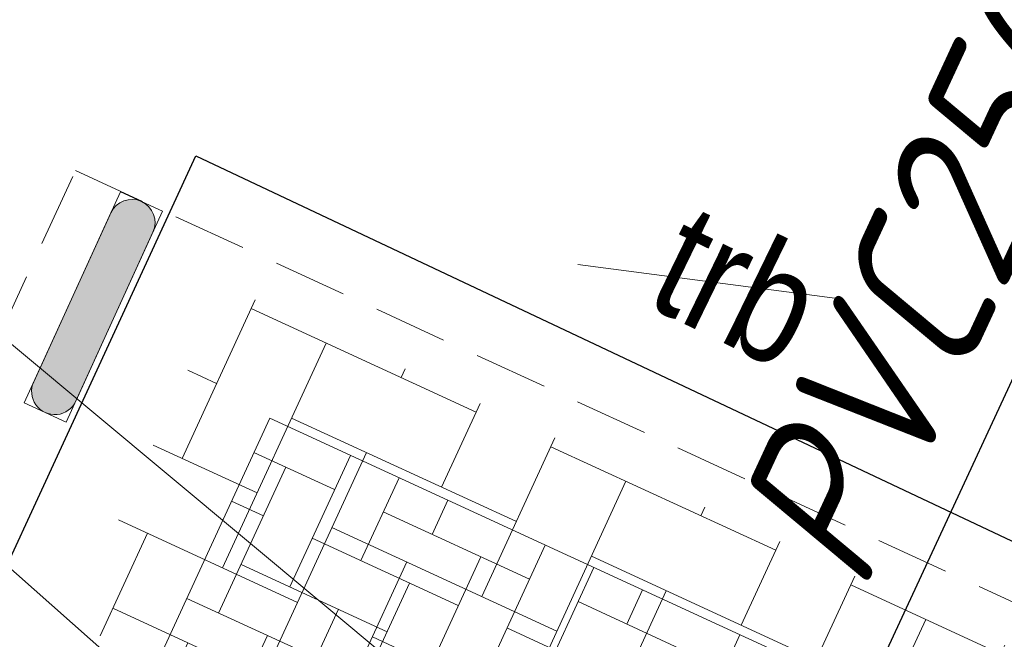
# Model space of a CAD drawing. Header units: metres. Extents: x 111546 to 149831, y 498798 to 507863.
# Tile 493 of 656: x 111990.59 to 111994.83, y 501524.32 to 501526.99. Entities that reach past the tile are written whole.
import ezdxf
from ezdxf.enums import TextEntityAlignment as Align

# ---------------------------------------------------------------- set-up
doc = ezdxf.new("R2010")
doc.units = ezdxf.units.M
doc.linetypes.add('DASHED', pattern=[19.049999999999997, 12.7, -6.349999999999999])
for name, color, linetype in [('2-nw-DWA inspectieput nr', 2, 'Continuous'), ('2-vw-DWA-streng-PVC250-excl grondwerk', 41, 'RI-HWA-V'), ('2-vw-DWA-streng-volschuimen-PVC 250', 54, 'RI-VOLSCHUIMEN'), ('2-vw-schildmuur', 40, 'Continuous'), ('2-vw-Streng gemengd diameter', 54, 'Continuous'), ('3-vw-band-trb-13-15x25', 230, 'Continuous'), ('3-vw-tekst', 3, 'Continuous')]:
    doc.layers.add(name, color=color, linetype=linetype)
for name, color, linetype, lineweight in [('2-YY-kolkleiding HWA 125mm', 150, 'Continuous', 15), ('3-nw-bandstootband 20-20-1000', 7, 'Continuous', 13), ('3-nw-mat-arcering', 7, 'Continuous', 5), ('3-nw-mat-hatch-asfalt zwart', 7, 'Continuous', 13), ('3-nw-materiaalscheiding-', 7, 'DASHED', 13), ('3-vw-verharding', 3, 'Continuous', 15)]:
    doc.layers.add(name, color=color, linetype=linetype, lineweight=lineweight)
doc.layers.add('3-nw-menggranulaat', color=7, linetype='Continuous', lineweight=13, true_color=0xebebeb)
doc.styles.get("Standard").update_dxf_attribs({"font": 'isocp-ie.shx'})
doc.styles.add('Zaanstad', font='ARIALN.TTF')
doc.styles.add('Zaanstad 1-200 1.8mm', font='ARIALN.TTF', dxfattribs={"height": 0.36})
doc.linetypes.add('RI-HWA-V', pattern='A,2.5,[24,NLCS.SHX,S=1,R=0,X=0,Y=0],2.5,-1.8', length=6.799999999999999)
doc.linetypes.add('RI-VOLSCHUIMEN', pattern='A,0,[50,NLCS.SHX,S=0.5,R=0,X=0,Y=0],4', length=4)

# ---------------------------------------------------------------- blocks, each defined once
blk = doc.blocks.new('schildmuur')
at = {"const_width": 0.2}
blk.add_lwpolyline([(-0.9999999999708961, -0.5000000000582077), (0, 5.82077e-11), (1, -0.4999999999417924)], dxfattribs=at)
blk = doc.blocks.new('W kf pvak elleboog')
at = {"layer": '3-nw-mat-arcering', "ltscale": 2}
h = blk.add_hatch(dxfattribs=at)
h.set_pattern_fill('AVH-BSS_KEIFORMAAT_KEPER', color=256, scale=2.2, angle=-10.8419976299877, pattern_type=2)
h.set_pattern_definition([(360, (-58.08052180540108, 37.16893630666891), (0.231, 0.231), [0.6929999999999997, -0.2309999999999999]), (270, (-58.08052180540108, 37.63093630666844), (0.231, 0.231), [0.6930000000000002, -0.231])])
h.paths.add_polyline_path([(-0.9023512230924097, 1.231799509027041), (1.510778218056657, 1.231799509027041), (1.510778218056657, 0.0514799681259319), (-0.9023512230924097, 0.0514799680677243)])
blk.add_lwpolyline([(-0.9023512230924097, 1.231799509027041), (1.510778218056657, 1.231799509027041), (1.510778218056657, 0.0514799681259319), (-0.9023512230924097, 0.0514799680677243)], close=True)
blk = doc.blocks.new('A$C3AAC5372')
h = blk.add_hatch(color=253)
edge = h.paths.add_edge_path()
edge.add_line((-1.004999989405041, -0.5251612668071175), (-0.2050000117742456, -0.5251612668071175))
edge.add_arc((-0.2050000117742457, -0.4251612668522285), 0.0999999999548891, 270, 450)
edge.add_line((-0.2050000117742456, -0.3251612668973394), (-1.004999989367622, -0.3251612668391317))
edge.add_arc((-1.004999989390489, -0.4251612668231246), 0.0999999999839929, 89.99999999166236, 269.9999999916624)
blk.add_lwpolyline([(-1.105000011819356, -0.5251612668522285), (-0.1050000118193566, -0.5251612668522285), (-0.1050000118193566, -0.3251612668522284), (-1.105000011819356, -0.3251612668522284)], close=True)
blk.add_lwpolyline([(-1.004999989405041, -0.5251612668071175), (-0.2050000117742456, -0.5251612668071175, 0.9999999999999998), (-0.2050000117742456, -0.3251612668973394), (-1.004999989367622, -0.3251612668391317), (-1.004999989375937, -0.3251612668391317, 0.9999999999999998)], format="xyb", close=True)
blk = doc.blocks.new('3-verwijderen')
at = {"linetype": 'Continuous', "lineweight": 13}
blk.add_lwpolyline([(-0.6604868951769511, 0.3398377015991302), (0.398878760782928, 0.692959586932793)], dxfattribs=at)
at = {"linetype": 'Continuous', "lineweight": 13, "style": 'Zaanstad'}
blk.add_attdef('DIAMETER', text='', height=0.5, dxfattribs=at).set_placement((0, 0.5599999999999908), align=Align.MIDDLE_CENTER)

msp = doc.modelspace()

# ---------------------------------------------------------------- hatches: boundary and pattern name
at = {"layer": '3-nw-menggranulaat', "ltscale": 0.02}
h = msp.add_hatch(color=256, dxfattribs=at)
h.dxf.hatch_style = 1
edge = h.paths.add_edge_path()
edge.add_arc((112001.6979955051, 501254.9293009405), 191.0978412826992, 65.15762835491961, 68.5491801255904, ccw=False)
edge.add_arc((112051.5936616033, 501362.707777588), 72.33009516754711, 58.72874390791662, 65.15637978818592, ccw=False)
edge.add_arc((112051.9885038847, 501363.7726951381), 71.21525617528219, 53.128422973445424, 58.5555180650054, ccw=False)
edge.add_arc((112109.7502162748, 501439.0759711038), 23.7065750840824, 230.6512683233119, 256.5778238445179)
edge.add_line((112104.2473418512, 501416.0169148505), (112103.2894379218, 501419.9683764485))
edge.add_arc((112112.977016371, 501444.796506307), 26.65117649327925, 237.8814726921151, 248.6849873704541, ccw=False)
edge.add_arc((112164.7612675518, 501522.5479479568), 120.0614817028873, 234.0334459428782, 236.6786115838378, ccw=False)
edge.add_arc((112059.1446409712, 501375.1409478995), 61.28358309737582, 55.05459367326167, 58.72877251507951)
edge.add_arc((112051.5933482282, 501362.7071896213), 75.8307603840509, 58.72877331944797, 65.15640919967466)
edge.add_arc((112001.6979955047, 501254.9293009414), 194.5978412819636, 65.1576283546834, 68.54996508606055)
edge.add_arc((110702.9935964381, 497927.1044447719), 3766.858738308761, 68.67468067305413, 68.89779444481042)
edge.add_arc((112177.1943614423, 501730.1080861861), 311.9350898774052, 242.7965858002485, 247.7709210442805, ccw=False)
edge.add_arc((112034.7080407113, 501452.958852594), 0.3049956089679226, 164.6921965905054, 247.82950139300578, ccw=False)
edge.add_line((112034.4138658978, 501453.0393727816), (112034.5325539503, 501453.2655452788))
edge.add_line((112034.5325539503, 501453.2655452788), (112031.5167836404, 501454.8334914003))
edge.add_line((112031.5167836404, 501454.8334914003), (112031.0518932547, 501453.9906612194))
edge.add_arc((112030.7892042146, 501454.1355558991), 0.2999999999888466, 231.1301653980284, 331.11963966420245, ccw=False)
edge.add_line((112030.6009382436, 501453.9019838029), (112028.9216626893, 501455.2555292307))
edge.add_arc((112008.6917785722, 501427.6831612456), 34.19771465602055, 53.73245212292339, 61.2033325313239)
edge.add_arc((112196.9704005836, 501771.6456235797), 357.9235176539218, 232.7500828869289, 241.3141961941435, ccw=False)
edge.add_arc((111980.5292223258, 501486.9542695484), 0.2999999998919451, 141.9462985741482, 226.2740338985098, ccw=False)
edge.add_line((111980.2929923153, 501487.1391894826), (111980.4168339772, 501487.2973937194))
edge.add_line((111980.4168339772, 501487.2973937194), (111977.7245373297, 501489.3713552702))
edge.add_line((111977.7245373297, 501489.3713552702), (111977.5961838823, 501489.2129000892))
edge.add_arc((111977.3590598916, 501489.3966722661), 0.2999999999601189, 231.9462985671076, 322.2241520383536, ccw=False)
edge.add_arc((112183.8463197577, 501755.0101766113), 336.7335313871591, 231.0405722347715, 232.1384252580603, ccw=False)
edge.add_arc((112182.5932088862, 501757.5060114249), 337.8959274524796, 220.566266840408, 231.4719046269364, ccw=False)
edge.add_line((111925.9091071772, 501537.7631395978), (111924.8139508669, 501538.913751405))
edge.add_line((111924.8139508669, 501538.913751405), (111924.2687579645, 501539.4793536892))
edge.add_line((111924.2687579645, 501539.4793536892), (111923.5727072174, 501540.1514226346))
edge.add_line((111923.5727072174, 501540.1514226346), (111923.0620075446, 501540.6078954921))
edge.add_line((111923.0620075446, 501540.6078954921), (111921.6683929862, 501541.8303276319))
edge.add_line((111921.6683929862, 501541.8303276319), (111920.9772466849, 501542.4758178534))
edge.add_line((111920.9772466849, 501542.4758178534), (111919.1418477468, 501544.1464656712))
edge.add_line((111919.1418477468, 501544.1464656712), (111913.4893891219, 501549.4428278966))
edge.add_line((111913.4893891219, 501549.4428278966), (111910.0219645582, 501552.7518032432))
edge.add_arc((111923.8991946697, 501567.7122520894), 20.40569884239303, 215.1917007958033, 227.1511681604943, ccw=False)
edge.add_line((111907.2230783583, 501555.9521632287), (111906.5301467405, 501556.9347585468))
edge.add_line((111906.5301467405, 501556.9347585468), (111901.6864211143, 501564.28439218))
edge.add_arc((111902.3519381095, 501564.7283371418), 0.8000000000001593, 131.7239918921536, 213.7059762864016, ccw=False)
edge.add_line((111901.8195037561, 501565.3254247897), (111902.7886254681, 501566.1896089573))
edge.add_line((111902.7886254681, 501566.1896089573), (111900.5993540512, 501568.6588556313))
edge.add_line((111900.5993540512, 501568.6588556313), (111900.1548847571, 501568.2625139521))
edge.add_arc((111899.6224504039, 501568.8596016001), 0.8000000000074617, 216.7170716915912, 311.7239918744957, ccw=False)
edge.add_line((111898.9811723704, 501568.381310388), (111897.540024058, 501570.3135573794))
edge.add_arc((111772.273670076, 501477.0140176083), 156.1936732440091, 36.67908193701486, 48.1643132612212)
edge.add_line((111876.4543286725, 501593.3877858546), (111874.8318712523, 501591.4998002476))
edge.add_arc((111771.4047608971, 501476.2952727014), 154.8200578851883, 36.70014390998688, 48.083472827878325, ccw=False)
edge.add_line((111895.5354801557, 501568.8199443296), (111898.859261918, 501564.0337834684))
edge.add_line((111898.859261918, 501564.0337834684), (111905.3584352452, 501554.1338687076))
edge.add_line((111905.3584352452, 501554.1338687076), (111906.9045833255, 501552.4156039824))
edge.add_line((111906.9045833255, 501552.4156039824), (111913.7800473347, 501545.9120238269))
edge.add_arc((111912.8891411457, 501544.9652999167), 1.300000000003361, -43.2601847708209, 46.739815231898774, ccw=False)
edge.add_line((111913.835865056, 501544.0743937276), (111913.7325361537, 501543.9645909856))
edge.add_line((111913.7325361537, 501543.9645909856), (111915.8444587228, 501541.9771848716))
edge.add_line((111915.8444587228, 501541.9771848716), (111915.944104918, 501542.0830741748))
edge.add_arc((111916.8908288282, 501541.1921679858), 1.299999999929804, 47.6903820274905, 136.7398152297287, ccw=False)
edge.add_line((111917.7659064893, 501542.1535415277), (111919.3503490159, 501540.711323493))
edge.add_line((111919.3503490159, 501540.711323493), (111920.057622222, 501540.0507716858))
edge.add_line((111920.057622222, 501540.0507716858), (111921.4709635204, 501538.8110359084))
edge.add_line((111921.4709635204, 501538.8110359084), (111921.9388787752, 501538.3928045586))
edge.add_line((111921.9388787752, 501538.3928045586), (111922.5707118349, 501537.7827407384))
edge.add_line((111922.5707118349, 501537.7827407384), (111923.0807445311, 501537.2536148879))
edge.add_line((111923.0807445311, 501537.2536148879), (111924.1289714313, 501536.152308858))
edge.add_arc((112182.6060162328, 501757.5182314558), 340.3134648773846, 220.57754002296, 231.4658803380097)
edge.add_arc((112197.2929822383, 501772.0462178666), 360.8357289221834, 231.0787500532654, 241.303034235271)
edge.add_arc((112007.7091489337, 501426.1343820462), 33.6226990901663, 49.73343275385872, 60.964550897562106, ccw=False)
edge.add_arc((112028.8644993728, 501451.2589117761), 0.7838655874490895, -83.3694875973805, 42.6539826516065, ccw=False)
edge.add_line((112028.9550093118, 501450.4802891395), (112031.5441483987, 501448.2800195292))
edge.add_line((112031.5441483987, 501448.2800195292), (112031.8857174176, 501448.6755732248))
edge.add_arc((112033.1709522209, 501447.5628416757), 1.700000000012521, 62.97169479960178, 139.114616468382, ccw=False)
edge.add_arc((112177.1546937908, 501730.0166423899), 315.3354355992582, 242.98941225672, 247.7718602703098)
edge.add_arc((110974.1350825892, 498626.0188217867), 3013.694917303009, 68.64449669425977, 68.92426637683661, ccw=False)
edge = h.paths.add_edge_path()
edge.add_line((112111.9120674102, 501441.0392303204), (112112.1191247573, 501440.912534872))
edge.add_line((112112.1191247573, 501440.912534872), (112110.4333275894, 501438.1574501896))
edge.add_line((112110.4333275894, 501438.1574501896), (112110.3749986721, 501438.2060970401))
edge.add_arc((112108.6256233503, 501435.705405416), 3.051847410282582, 55.02503378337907, 92.90172828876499)
edge.add_arc((112109.2257803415, 501423.8652001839), 14.90725328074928, 92.90172828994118, 99.23872786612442)
edge.add_arc((112100.397431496, 501478.1405967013), 40.08145838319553, 269.48073268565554, 279.23872786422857, ccw=False)
edge.add_arc((112100.3154978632, 501469.1003149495), 31.04080534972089, 252.56044080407, 269.48073268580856, ccw=False)
edge.add_arc((112170.1163930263, 501691.2975061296), 263.9436965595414, 245.2408966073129, 252.56044080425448, ccw=False)
edge.add_line((112059.5757113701, 501451.6163999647), (112050.7963433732, 501455.6654355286))
edge.add_line((112050.7963433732, 501455.6654355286), (112047.4498667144, 501457.2684570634))
edge.add_arc((112190.0229705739, 501757.5747775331), 332.4319119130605, 243.1118015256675, 244.6035530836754, ccw=False)
edge.add_arc((112039.3201549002, 501460.3674979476), 0.7999999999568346, 63.24450012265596, 152.4867943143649)
edge.add_line((112038.6106313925, 501460.7370603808), (112037.8611864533, 501459.2981998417))
edge.add_line((112037.8611864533, 501459.2981998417), (112034.9344019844, 501460.8226448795))
edge.add_line((112034.9344019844, 501460.8226448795), (112035.6742394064, 501462.2430599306))
edge.add_arc((112034.9646859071, 501462.6126250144), 0.8000278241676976, 332.4876181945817, 420.5938085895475)
edge.add_arc((112275.2909514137, 501908.2181668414), 505.4816660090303, 235.7889164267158, 241.6625885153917, ccw=False)
edge.add_line((111991.0872401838, 501490.1990701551), (111991.0604354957, 501489.3845801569))
edge.add_line((111991.0604354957, 501489.3845801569), (111990.390154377, 501488.4658759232))
edge.add_line((111990.390154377, 501488.4658759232), (111990.2040808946, 501488.6082448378))
edge.add_line((111990.2040808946, 501488.6082448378), (111990.079321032, 501488.445186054))
edge.add_line((111990.079321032, 501488.445186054), (111977.7692467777, 501497.8638946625))
edge.add_line((111977.7692467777, 501497.8638946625), (111977.5649915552, 501498.0275588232))
edge.add_line((111977.5649915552, 501498.0275588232), (111978.0950299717, 501498.6415468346))
edge.add_line((111978.0950299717, 501498.6415468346), (111979.3900452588, 501499.3725835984))
edge.add_arc((111997.1798976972, 501521.5675403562), 28.44459448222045, 224.0784618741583, 231.2868908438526, ccw=False)
edge.add_arc((112011.2296728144, 501537.5600969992), 49.69250015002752, 220.733755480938, 226.0565303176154, ccw=False)
edge.add_arc((112004.0606022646, 501531.3863714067), 40.23150336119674, 216.4076698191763, 220.7337554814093, ccw=False)
edge.add_arc((111935.6824931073, 501480.9595514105), 44.72984071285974, 36.4076698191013, 46.82882199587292)
edge.add_line((111966.2857698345, 501513.5816007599), (111959.0784898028, 501520.3428677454))
edge.add_arc((111919.1455147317, 501479.1951378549), 57.33915043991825, 45.85834376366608, 48.74175441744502)
edge.add_arc((111890.7667506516, 501446.8447521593), 100.3728779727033, 48.74175441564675, 56.75578605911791)
edge.add_arc((111976.1671227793, 501575.8306572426), 54.32529823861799, 222.8814835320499, 236.0041236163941, ccw=False)
edge.add_arc((112182.6060163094, 501757.5182313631), 329.3134648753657, 218.7037152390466, 221.6035445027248, ccw=False)
edge.add_line((111925.6131265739, 501551.600741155), (111920.7590713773, 501557.6160332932))
edge.add_arc((111461.8769486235, 501177.7845236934), 595.6884909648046, 39.61565249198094, 41.27633763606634)
edge.add_arc((111908.9574468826, 501570.2273153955), 0.7999999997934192, 41.27633762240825, 131.6615944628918)
edge.add_line((111908.4256630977, 501570.8249825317), (111908.1368763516, 501570.5680299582))
edge.add_line((111908.1368763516, 501570.5680299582), (111905.8767952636, 501573.1081152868))
edge.add_line((111905.8767952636, 501573.1081152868), (111906.1750009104, 501573.3734484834))
edge.add_arc((111905.6432171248, 501573.97111562), 0.8000000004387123, 311.6615944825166, 401.7579083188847)
edge.add_arc((111461.8769485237, 501177.7845236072), 595.6884910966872, 41.75790797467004, 42.84498093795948)
edge.add_line((111898.6335059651, 501582.862896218), (111897.6070462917, 501581.9108862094))
edge.add_line((111897.6070462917, 501581.9108862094), (111894.0226968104, 501585.7427290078))
edge.add_line((111894.0226968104, 501585.7427290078), (111895.0400933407, 501586.7031810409))
edge.add_arc((111980.6909676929, 501669.1706832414), 118.8989537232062, 222.957780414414, 223.9152167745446, ccw=False)
edge.add_arc((112803.4010516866, 502423.9206044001), 1235.363344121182, 220.7094983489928, 222.5739803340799, ccw=False)
edge.add_line((111866.9632424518, 501618.1868881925), (111868.8255279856, 501619.833592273))
edge.add_arc((112774.5780216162, 502398.8635279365), 1194.686243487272, 220.69854146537, 222.6242771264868)
edge.add_arc((111460.9002520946, 501176.917563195), 599.4936828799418, 39.61847092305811, 43.533579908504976, ccw=False)
edge.add_line((111922.6948587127, 501559.1981108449), (111927.5614030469, 501553.1673417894))
edge.add_arc((112098.3634345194, 501688.0233858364), 217.6223485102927, 218.2927121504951, 220.7479437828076)
edge.add_line((111933.495265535, 501545.9741921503), (111937.5448804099, 501541.2959236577))
edge.add_arc((111972.5268644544, 501571.5771191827), 46.26759135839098, 220.880203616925, 236.7557860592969)
edge.add_arc((111890.7667506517, 501446.8447521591), 102.8728779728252, 48.741754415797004, 56.75578605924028, ccw=False)
edge.add_arc((111919.1455147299, 501479.1951378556), 59.83915044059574, 45.87883316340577, 48.74175441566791, ccw=False)
edge.add_line((111960.8042176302, 501522.1518183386), (111967.9962206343, 501515.404882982))
edge.add_arc((111935.6824931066, 501480.9595514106), 47.22984071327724, 36.407669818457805, 46.8288219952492, ccw=False)
edge.add_arc((112004.0606022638, 501531.3863714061), 37.73150336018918, 216.4076698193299, 220.7337554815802)
edge.add_arc((112011.2296728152, 501537.5600969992), 47.19250015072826, 220.7337554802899, 226.1094586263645)
edge.add_arc((111997.1798976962, 501521.567540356), 25.94459448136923, 223.9841108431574, 233.5685845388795)
edge.add_line((111981.7724376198, 501500.693342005), (111991.3844167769, 501493.8705451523))
edge.add_arc((112275.2909513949, 501908.2181668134), 502.2816659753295, 235.5814771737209, 241.6625885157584)
edge.add_line((112036.8764195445, 501466.1261142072), (112048.8347596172, 501460.1532273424))
edge.add_line((112048.8347596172, 501460.1532273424), (112052.1577194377, 501458.5615018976))
edge.add_line((112052.1577194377, 501458.5615018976), (112060.9158842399, 501454.5222452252))
edge.add_arc((112170.1163930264, 501691.2975061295), 260.743696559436, 245.2408966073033, 252.5604408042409)
edge.add_arc((112100.3154978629, 501469.1003149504), 27.84080535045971, 252.5604408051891, 257.8474412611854)
edge.add_line((112094.4545790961, 501441.8834070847), (112094.9128405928, 501441.7597405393))
edge.add_arc((112099.9286088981, 501461.9459256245), 20.79999999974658, 256.0460063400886, 272.7149694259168)
edge.add_line((112100.9138513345, 501441.1692729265), (112103.5977540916, 501441.3677357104))
at = {"layer": '3-vw-verharding'}
h = msp.add_hatch(dxfattribs=at)
h.set_pattern_fill('AR-HBONE', color=256, scale=0.0035, angle=184.862840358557)
h.set_pattern_definition([(245.2504273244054, (521241.4807223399, 808577.6974979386), (0.17406382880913, -0.4718098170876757), [1.066799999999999, -0.3555999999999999]), (335.2504273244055, (521241.3318494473, 808577.3745613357), (0.17406382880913, -0.4718098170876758), [1.066799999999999, -0.3555999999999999])])
h.paths.add_polyline_path([(111994.3350959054, 501522.7650963), (111990.8135056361, 501524.3885398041), (111991.4814188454, 501525.8373839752), (111995.0030091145, 501524.2139404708)])

# ---------------------------------------------------------------- linework, layer by layer
at = {"layer": '2-nw-DWA inspectieput nr', "elevation": 0.6223855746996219, "flags": 128}
msp.add_lwpolyline([(111988.2483489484, 501525.3003017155), (111988.8117680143, 501525.936075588, -0.4142135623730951), (111989.0516066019, 501525.9505465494), (111991.1357659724, 501524.1035767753, -0.4142135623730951), (111991.1502369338, 501523.8637381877), (111990.5868178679, 501523.2279643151, -0.4142135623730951), (111990.3469792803, 501523.2134933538), (111988.2628199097, 501525.0604631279, -0.4142135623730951)], format="xyb", close=True, dxfattribs=at)
at = {"layer": '2-vw-DWA-streng-PVC250-excl grondwerk', "ltscale": 0.2, "elevation": 0.35, "flags": 128}
msp.add_lwpolyline([(111987.376, 501509.283), (111994.3564952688, 501524.3318947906)], dxfattribs=at)
at = {"layer": '2-vw-DWA-streng-volschuimen-PVC 250', "ltscale": 0.4, "elevation": 0.35, "flags": 128}
msp.add_lwpolyline([(111994.235802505, 501524.0716993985), (112000.3803132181, 501537.3183375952)], dxfattribs=at)
at = {"layer": '3-nw-materiaalscheiding-', "ltscale": 0.025}
for points, elevation in [([(111981.7205502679, 501506.5577342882), (111990.831794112, 501526.3370004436)], 3.905033e-10), ([(111990.8317941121, 501526.3370004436), (111995.2169490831, 501524.3169954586)], 2.689098e-10)]:
    msp.add_lwpolyline(points, dxfattribs=dict(at, elevation=elevation))
at = {"layer": '3-vw-band-trb-13-15x25', "ltscale": 0.1}
msp.add_lwpolyline([(111986.17, 501505.109), (111982.36, 501506.9), (111991.35, 501526.4000000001), (111995.12, 501524.6199999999)], dxfattribs=at)

# ---------------------------------------------------------------- block references
at = {"layer": '2-vw-schildmuur', "rotation": 337.5092329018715}
msp.add_blockref('schildmuur', (111994.2358025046, 501524.0716993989, 0.35), dxfattribs=at)
at = {"layer": '3-nw-bandstootband 20-20-1000', "rotation": 245.4827451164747}
msp.add_blockref('A$C3AAC5372', (111991.0442572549, 501525.0222365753), dxfattribs=at)
at = {"layer": '3-nw-mat-arcering', "rotation": 155.2670187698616}
msp.add_blockref('W kf pvak elleboog', (111993.0619940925, 501524.6839042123), dxfattribs=at)
at = {"layer": '3-vw-tekst', "rotation": 334.06810204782}
msp.add_blockref('3-verwijderen', (111993.441339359, 501525.3378908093), dxfattribs=at).add_auto_attribs({'DIAMETER': 'trb'})

# ---------------------------------------------------------------- texts
at = {"layer": '2-vw-Streng gemengd diameter', "oblique": 15}
msp.add_text('PVC250', height=0.65, rotation=65.11556736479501, dxfattribs=at).set_placement((111994.3997165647, 501524.4200775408), align=Align.BOTTOM_LEFT)

# ---------------------------------------------------------------- next in the draw order: texts
at = {"layer": '2-nw-DWA inspectieput nr', "ltscale": 0.05, "insert": (111989.6913133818, 501524.5673286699), "char_height": 0.75, "width": 0.5746823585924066, "attachment_point": 5, "rotation": 318.07871694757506, "style": 'Zaanstad 1-200 1.8mm', "bg_fill": 3, "box_fill_scale": 1.1, "bg_fill_color": 9, "bg_fill_true_color": 13158600, "bg_fill_transparency": 0}
msp.add_mtext('\\A1;60308', dxfattribs=at)

# ---------------------------------------------------------------- next in the draw order: hatches: boundary and pattern name
at = {"layer": '3-nw-mat-hatch-asfalt zwart', "ltscale": 0.01}
h = msp.add_hatch(dxfattribs=at)
h.set_pattern_fill('ACO-BRANDWERING', color=256, scale=0.2, angle=90, pattern_type=2)
h.set_pattern_definition([(107.4143730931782, (0, 0), (-0.2862495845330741, -0.0897840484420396), []), (167.4143730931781, (0, 0), (-0.0653695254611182, -0.292791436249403), [])])
edge = h.paths.add_edge_path()
edge.add_line((111921.03686003, 501550.3097420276), (111918.6924764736, 501547.5971745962))
edge.add_line((111918.6924764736, 501547.5971745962), (111919.3798312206, 501546.7438775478))
edge.add_line((111919.3798312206, 501546.7438775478), (111920.6951225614, 501548.0896514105))
edge.add_line((111920.6951225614, 501548.0896514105), (111922.195218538, 501546.149829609))
edge.add_line((111922.195218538, 501546.149829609), (111924.5765157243, 501543.2994588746))
edge.add_line((111924.5765157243, 501543.2994588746), (111930.0954673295, 501536.7583338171))
edge.add_line((111930.0954673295, 501536.7583338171), (111936.5492137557, 501529.6284232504))
edge.add_line((111936.5492137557, 501529.6284232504), (111943.6636900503, 501522.1545606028))
edge.add_line((111943.6636900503, 501522.1545606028), (111950.2333019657, 501515.9540423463))
edge.add_line((111950.2333019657, 501515.9540423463), (111957.4028135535, 501509.1053364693))
edge.add_line((111957.4028135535, 501509.1053364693), (111965.9799865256, 501501.6861478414))
edge.add_line((111965.9799865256, 501501.6861478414), (111971.9383385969, 501496.4160078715))
edge.add_line((111971.9383385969, 501496.4160078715), (111977.7479892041, 501492.147246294))
edge.add_line((111977.7479892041, 501492.147246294), (111982.0145392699, 501489.0290874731))
edge.add_line((111982.0145392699, 501489.0290874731), (111989.2106546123, 501483.6061920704))
edge.add_line((111989.2106546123, 501483.6061920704), (111994.2640027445, 501479.9213444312))
edge.add_line((111994.2640027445, 501479.9213444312), (112002.7983826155, 501474.0322746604))
edge.add_line((112002.7983826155, 501474.0322746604), (112014.7565449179, 501466.3866929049))
edge.add_line((112014.7565449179, 501466.3866929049), (112015.6799321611, 501467.8419709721))
edge.add_line((112015.6799321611, 501467.8419709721), (112017.320035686, 501470.4268092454))
edge.add_arc((112196.8652931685, 501771.4694938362), 350.5184694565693, 233.86097724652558, 239.1876722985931, ccw=False)
edge.add_line((111990.1482446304, 501488.3948406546), (111989.8397103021, 501488.6285174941))
edge.add_line((111989.8397103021, 501488.6285174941), (111977.7692467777, 501497.8638946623))
edge.add_line((111977.7692467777, 501497.8638946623), (111961.4670172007, 501511.595217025))
edge.add_line((111961.4670172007, 501511.595217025), (111957.262279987, 501515.7747809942))
edge.add_line((111957.262279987, 501515.7747809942), (111943.9334869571, 501528.5928732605))
edge.add_arc((112182.6060168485, 501757.518231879), 330.7134656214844, 222.5743735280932, 223.8058309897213, ccw=False)
edge.add_arc((112182.606016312, 501757.5182313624), 330.7134648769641, 218.704135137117, 222.574373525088, ccw=False)
edge.add_line((111924.5220962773, 501550.7234391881), (111923.0118878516, 501552.5949351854))
edge.add_line((111923.0118878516, 501552.5949351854), (111921.03686003, 501550.3097420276))

# ---------------------------------------------------------------- next in the draw order: linework, layer by layer
at = {"layer": '2-YY-kolkleiding HWA 125mm', "ltscale": 0.06}
msp.add_lwpolyline([(111988.9531453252, 501526.9251535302), (111996.7704219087, 501520.4033218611)], dxfattribs=at)

doc.saveas('drawing.dxf')
